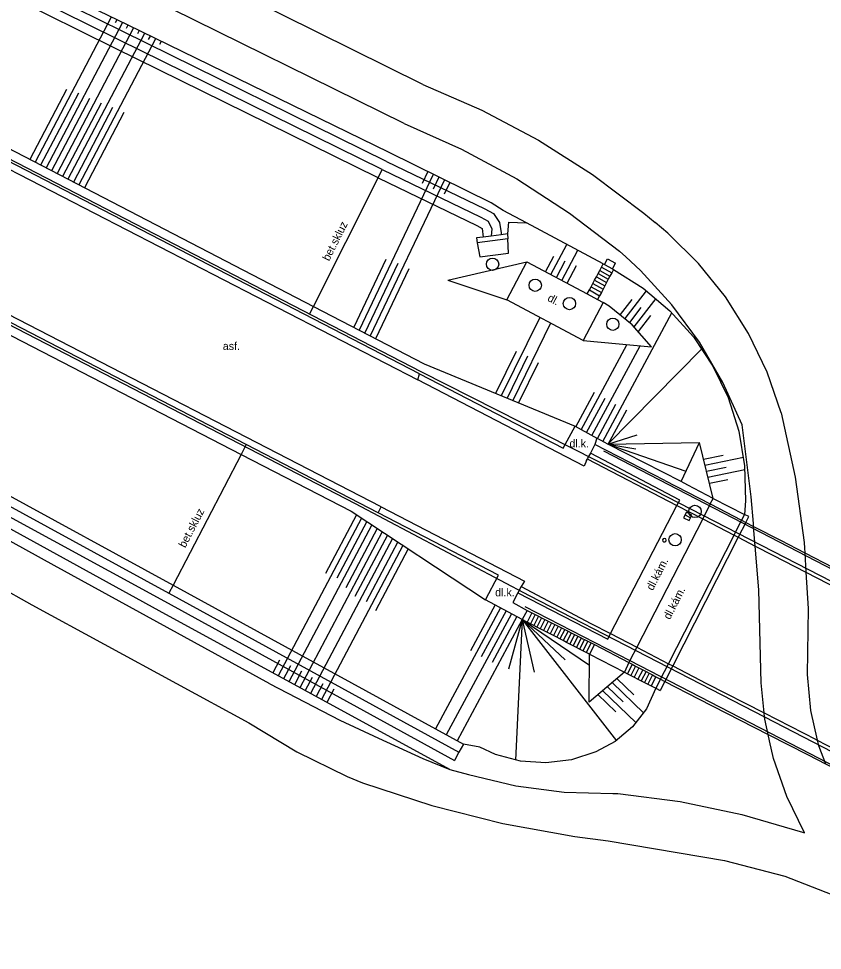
# Model space of a CAD drawing. Extents: x -539244 to -537359, y -1183785 to -1181851.
# Drawn here: x -538237.5 to -538172.2, y -1182994.8 to -1182919.2 of the extents above; entities that cross this region are included whole.
import ezdxf

# ---------------------------------------------------------------- set-up
doc = ezdxf.new("R2010")
doc.units = 0
for name, color, linetype in [('Vrstva 10', 7, 'Continuous'), ('Vrstva 11', 7, 'Continuous'), ('Vrstva 14', 7, 'Continuous'), ('Vrstva 15', 7, 'Continuous'), ('Vrstva 27', 7, 'Continuous'), ('Vrstva 40', 7, 'Continuous'), ('Vrstva 9', 7, 'Continuous')]:
    doc.layers.add(name, color=color, linetype=linetype)

msp = doc.modelspace()

# ---------------------------------------------------------------- linework, layer by layer
at = {"layer": 'Vrstva 10'}
for p, q in [((-538240.606, -1182930.158), (-538205.053, -1182948.5)), ((-538208.035, -1182958.796), (-538245.379, -1182939.535)), ((-538205.053, -1182948.5), (-538204.926, -1182947.996)), ((-538191.549, -1182955.5), (-538205.053, -1182948.5)), ((-538185.01, -1182956.66), (-538190.675, -1182953.733)), ((-538183.799, -1182958.261), (-538191.046, -1182954.434)), ((-538191.355, -1182955.048), (-538191.549, -1182955.5)), ((-538191.355, -1182955.048), (-538191.301, -1182954.917)), ((-538184.023, -1182958.691), (-538183.799, -1182958.261)), ((-538208.035, -1182958.796), (-538196.394, -1182964.846)), ((-538189.409, -1182969.089), (-538184.023, -1182958.691)), ((-538177.8, -1182960.392), (-538175.62, -1182961.52)), ((-538196.653, -1182965.265), (-538191.001, -1182968.261)), ((-538196.923, -1182965.771), (-538189.641, -1182969.538)), ((-538197.355, -1182966.58), (-538196.166, -1182967.214)), ((-538196.166, -1182967.214), (-538196.572, -1182967.953)), ((-538189.641, -1182969.538), (-538189.409, -1182969.089))]:
    msp.add_line(p, q, dxfattribs=at)
for points in [[(-538190.675, -1182953.733), (-538191.046, -1182954.434), (-538191.301, -1182954.917)], [(-538191.301, -1182954.917), (-538184.023, -1182958.691), (-538181.934, -1182959.774), (-538179.388, -1182961.095), (-538179.047, -1182961.272), (-538177.672, -1182961.985), (-538176.244, -1182962.725)], [(-538185.01, -1182956.66), (-538181.317, -1182958.571), (-538178.773, -1182959.888), (-538178.431, -1182960.065), (-538177.8, -1182960.392)], [(-538175.62, -1182961.52), (-538173.654, -1182962.534), (-538166.74, -1182966.1)], [(-538176.244, -1182962.725), (-538173.556, -1182964.111), (-538167.362, -1182967.306)], [(-538196.653, -1182965.265), (-538196.923, -1182965.771), (-538197.355, -1182966.58)], [(-538191.001, -1182968.261), (-538189.409, -1182969.089), (-538187.281, -1182970.196), (-538184.709, -1182971.534), (-538184.367, -1182971.712), (-538181.621, -1182973.141)], [(-538190.72, -1182969.973), (-538187.92, -1182971.444), (-538187.654, -1182971.583), (-538187.388, -1182971.723), (-538187.122, -1182971.862), (-538186.797, -1182972.033), (-538186.531, -1182972.173), (-538186.265, -1182972.312), (-538185.999, -1182972.45), (-538185.733, -1182972.588), (-538185.348, -1182972.788), (-538185.006, -1182972.967), (-538182.27, -1182974.39)], [(-538181.621, -1182973.141), (-538176.944, -1182975.535), (-538172.734, -1182977.69)], [(-538182.27, -1182974.39), (-538176.622, -1182977.281), (-538173.38, -1182978.94)], [(-538172.734, -1182977.69), (-538172.637, -1182977.74), (-538163.864, -1182982.28)], [(-538173.38, -1182978.94), (-538171.975, -1182979.667), (-538164.51, -1182983.53)]]:
    msp.add_lwpolyline(points, dxfattribs=at)
at = {"layer": 'Vrstva 11'}
for p, q in [((-538228.983, -1182920.226), (-538251.978, -1182908.816)), ((-538229.647, -1182921.57), (-538252.644, -1182910.16)), ((-538204.643, -1182924.511), (-538225.786, -1182914.027)), ((-538206.156, -1182927.688), (-538227.374, -1182917.212)), ((-538207.604, -1182930.764), (-538228.983, -1182920.226)), ((-538208.282, -1182932.102), (-538229.647, -1182921.57)), ((-538204.926, -1182947.996), (-538240.312, -1182929.703)), ((-538207.604, -1182930.764), (-538199.608, -1182934.601)), ((-538208.282, -1182932.102), (-538200.255, -1182935.955)), ((-538200.29, -1182936.971), (-538200.239, -1182937.368)), ((-538197.735, -1182937.048), (-538200.239, -1182937.368)), ((-538200.239, -1182937.368), (-538200.018, -1182938.5)), ((-538197.786, -1182936.651), (-538197.735, -1182937.048)), ((-538197.7, -1182938.212), (-538197.735, -1182937.048)), ((-538200.018, -1182938.5), (-538197.7, -1182938.212)), ((-538189.91, -1182939.13), (-538189.652, -1182938.668)), ((-538189.652, -1182938.668), (-538188.998, -1182939.036)), ((-538197.835, -1182942.007), (-538196.197, -1182938.913)), ((-538196.197, -1182938.913), (-538191.298, -1182941.519)), ((-538190.28, -1182939.611), (-538189.459, -1182940.07)), ((-538190.143, -1182939.343), (-538189.319, -1182939.804)), ((-538189.255, -1182939.496), (-538188.998, -1182939.036)), ((-538190.562, -1182940.14), (-538189.738, -1182940.601)), ((-538190.421, -1182939.875), (-538189.598, -1182940.335)), ((-538190.986, -1182940.934), (-538190.157, -1182941.398)), ((-538190.845, -1182940.67), (-538190.017, -1182941.132)), ((-538190.703, -1182940.404), (-538189.877, -1182940.866)), ((-538191.298, -1182941.519), (-538190.46, -1182941.976)), ((-538191.127, -1182941.199), (-538190.296, -1182941.664)), ((-538191.633, -1182945.314), (-538197.835, -1182942.007)), ((-538189.999, -1182942.214), (-538191.633, -1182945.314)), ((-538190.46, -1182941.976), (-538189.999, -1182942.214)), ((-538204.926, -1182947.996), (-538193.253, -1182954.042)), ((-538252.085, -1182950.309), (-538224.901, -1182965.155)), ((-538252.805, -1182951.625), (-538225.621, -1182966.471)), ((-538193.253, -1182954.042), (-538192.275, -1182952.266)), ((-538192.275, -1182952.266), (-538190.532, -1182953.223)), ((-538190.532, -1182953.223), (-538190.675, -1182953.733)), ((-538189.637, -1182953.704), (-538190.532, -1182953.223)), ((-538234.565, -1182963.555), (-538252.158, -1182953.882)), ((-538183.687, -1182956.734), (-538189.637, -1182953.704)), ((-538183.152, -1182957.055), (-538183.687, -1182956.734)), ((-538253.648, -1182957.183), (-538236.378, -1182966.746)), ((-538181.089, -1182958.126), (-538183.152, -1182957.055)), ((-538181.317, -1182958.571), (-538181.089, -1182958.126)), ((-538181.089, -1182958.126), (-538178.531, -1182959.414)), ((-538208.271, -1182959.282), (-538208.035, -1182958.796)), ((-538198.507, -1182964.339), (-538208.271, -1182959.282)), ((-538181.317, -1182958.571), (-538181.934, -1182959.774)), ((-538181.934, -1182959.774), (-538187.281, -1182970.196)), ((-538179.388, -1182961.095), (-538178.773, -1182959.888)), ((-538178.531, -1182959.414), (-538178.773, -1182959.888)), ((-538178.188, -1182959.589), (-538178.531, -1182959.414)), ((-538178.431, -1182960.065), (-538178.188, -1182959.589)), ((-538178.431, -1182960.065), (-538179.047, -1182961.272)), ((-538177.672, -1182961.985), (-538177.8, -1182960.392)), ((-538184.709, -1182971.534), (-538179.388, -1182961.095)), ((-538179.047, -1182961.272), (-538184.367, -1182971.712)), ((-538173.654, -1182962.534), (-538173.556, -1182964.111)), ((-538217.077, -1182973.174), (-538234.565, -1182963.555)), ((-538199.549, -1182966.351), (-538198.507, -1182964.339)), ((-538224.901, -1182965.155), (-538201.352, -1182978.063)), ((-538196.394, -1182964.846), (-538196.653, -1182965.265)), ((-538236.378, -1182966.746), (-538218.781, -1182976.328)), ((-538225.621, -1182966.471), (-538202.072, -1182979.379)), ((-538196.572, -1182967.953), (-538199.549, -1182966.351)), ((-538195.805, -1182967.397), (-538196.185, -1182968.152)), ((-538195.537, -1182967.533), (-538195.918, -1182968.29)), ((-538195.27, -1182967.668), (-538195.651, -1182968.427)), ((-538195.002, -1182967.804), (-538195.385, -1182968.564)), ((-538194.735, -1182967.939), (-538195.118, -1182968.702)), ((-538194.467, -1182968.075), (-538194.851, -1182968.839)), ((-538194.199, -1182968.21), (-538194.585, -1182968.976)), ((-538193.931, -1182968.346), (-538194.318, -1182969.114)), ((-538193.664, -1182968.482), (-538194.051, -1182969.251)), ((-538193.396, -1182968.617), (-538193.784, -1182969.389)), ((-538193.129, -1182968.753), (-538193.518, -1182969.526)), ((-538192.864, -1182968.894), (-538193.251, -1182969.663)), ((-538192.596, -1182969.029), (-538192.984, -1182969.801)), ((-538192.328, -1182969.164), (-538192.717, -1182969.938)), ((-538192.06, -1182969.299), (-538192.451, -1182970.075)), ((-538191.792, -1182969.434), (-538192.184, -1182970.213)), ((-538191.525, -1182969.571), (-538191.921, -1182970.357)), ((-538191.255, -1182969.702), (-538191.653, -1182970.492)), ((-538190.988, -1182969.837), (-538191.385, -1182970.627)), ((-538190.72, -1182969.973), (-538191.117, -1182970.762)), ((-538187.281, -1182970.196), (-538187.84, -1182971.288)), ((-538187.84, -1182971.288), (-538187.92, -1182971.444)), ((-538187.92, -1182971.444), (-538188.292, -1182972.21)), ((-538187.654, -1182971.583), (-538188.027, -1182972.35)), ((-538187.388, -1182971.723), (-538187.762, -1182972.491)), ((-538187.122, -1182971.862), (-538187.491, -1182972.623)), ((-538186.797, -1182972.033), (-538187.184, -1182972.78)), ((-538185.348, -1182972.788), (-538184.709, -1182971.534)), ((-538184.367, -1182971.712), (-538185.006, -1182972.967)), ((-538186.531, -1182972.173), (-538186.917, -1182972.917)), ((-538186.265, -1182972.312), (-538186.65, -1182973.054)), ((-538185.999, -1182972.45), (-538186.383, -1182973.191)), ((-538185.733, -1182972.588), (-538186.117, -1182973.328)), ((-538185.348, -1182972.788), (-538185.725, -1182973.529)), ((-538185.725, -1182973.529), (-538185.388, -1182973.717)), ((-538185.006, -1182972.967), (-538185.388, -1182973.717)), ((-538176.944, -1182975.535), (-538177.185, -1182973.094)), ((-538176.912, -1182975.854), (-538176.944, -1182975.535)), ((-538189.616, -1182985.914), (-538180.156, -1182987.509)), ((-538180.156, -1182987.509), (-538175.267, -1182988.779))]:
    msp.add_line(p, q, dxfattribs=at)
for points in [[(-538204.643, -1182924.511), (-538199.87, -1182926.597), (-538195.271, -1182929.043), (-538190.873, -1182931.835), (-538186.702, -1182934.955), (-538185.783, -1182935.713)], [(-538206.156, -1182927.688), (-538201.499, -1182929.758), (-538197.018, -1182932.187), (-538192.742, -1182934.959), (-538188.696, -1182938.058), (-538188.16, -1182938.508)], [(-538199.608, -1182934.601), (-538198.908, -1182934.995), (-538198.412, -1182935.711), (-538198.283, -1182936.572), (-538198.3, -1182936.717)], [(-538175.556, -1182951.171), (-538176.7, -1182947.869), (-538178.213, -1182944.72), (-538180.077, -1182941.763), (-538182.265, -1182939.039), (-538184.75, -1182936.583), (-538185.783, -1182935.713)], [(-538200.255, -1182935.955), (-538199.829, -1182936.216), (-538199.757, -1182936.903)], [(-538197.786, -1182936.651), (-538198.3, -1182936.717), (-538199.098, -1182936.819), (-538199.757, -1182936.903), (-538200.29, -1182936.971)], [(-538178.738, -1182952.154), (-538180.29, -1182948.708), (-538182.197, -1182945.444), (-538184.438, -1182942.401), (-538186.988, -1182939.611), (-538188.16, -1182938.508)], [(-538191.298, -1182941.519), (-538191.127, -1182941.199), (-538190.986, -1182940.934), (-538190.845, -1182940.67), (-538190.703, -1182940.404), (-538190.562, -1182940.14), (-538190.421, -1182939.875), (-538190.28, -1182939.611), (-538190.143, -1182939.343), (-538189.997, -1182939.081)], [(-538189.18, -1182939.538), (-538189.319, -1182939.804), (-538189.459, -1182940.07), (-538189.598, -1182940.335), (-538189.738, -1182940.601), (-538189.877, -1182940.866), (-538190.017, -1182941.132), (-538190.157, -1182941.398), (-538190.296, -1182941.664), (-538190.46, -1182941.976)], [(-538189.997, -1182939.081), (-538189.91, -1182939.13), (-538189.255, -1182939.496), (-538189.18, -1182939.538)], [(-538208.271, -1182959.282), (-538218.978, -1182953.745), (-538245.6, -1182939.981)], [(-538175.556, -1182951.171), (-538174.434, -1182956.406), (-538173.705, -1182961.71), (-538173.677, -1182962.164), (-538173.654, -1182962.534)], [(-538177.8, -1182960.392), (-538177.819, -1182960.149), (-538177.992, -1182957.996), (-538178.738, -1182952.154)], [(-538184.889, -1182961.51), (-538184.928, -1182961.409), (-538185.024, -1182961.361), (-538185.128, -1182961.389), (-538185.186, -1182961.48), (-538185.168, -1182961.586), (-538185.084, -1182961.653), (-538184.977, -1182961.646), (-538184.901, -1182961.569), (-538184.889, -1182961.51)], [(-538177.185, -1182973.094), (-538177.389, -1182965.534), (-538177.672, -1182961.985)], [(-538173.556, -1182964.111), (-538173.374, -1182967.054), (-538173.443, -1182972.408), (-538173.444, -1182972.42)], [(-538196.166, -1182967.214), (-538195.805, -1182967.397), (-538195.537, -1182967.533), (-538195.27, -1182967.668), (-538195.002, -1182967.804), (-538194.735, -1182967.939), (-538194.467, -1182968.075), (-538194.199, -1182968.21), (-538193.931, -1182968.346), (-538193.664, -1182968.482), (-538193.396, -1182968.617), (-538193.129, -1182968.753), (-538192.864, -1182968.894), (-538192.596, -1182969.029), (-538192.328, -1182969.164), (-538192.06, -1182969.299), (-538191.792, -1182969.434), (-538191.65, -1182969.51), (-538191.525, -1182969.571), (-538191.255, -1182969.702), (-538190.988, -1182969.837), (-538190.72, -1182969.973)], [(-538191.117, -1182970.762), (-538191.385, -1182970.627), (-538191.653, -1182970.492), (-538191.921, -1182970.357), (-538192.184, -1182970.213), (-538192.451, -1182970.075), (-538192.717, -1182969.938), (-538192.984, -1182969.801), (-538193.251, -1182969.663), (-538193.518, -1182969.526), (-538193.784, -1182969.389), (-538194.051, -1182969.251), (-538194.318, -1182969.114), (-538194.585, -1182968.976), (-538194.851, -1182968.839), (-538195.118, -1182968.702), (-538195.385, -1182968.564), (-538195.651, -1182968.427), (-538195.918, -1182968.29), (-538196.185, -1182968.152), (-538196.572, -1182967.953)], [(-538191.117, -1182970.762), (-538188.292, -1182972.21), (-538188.027, -1182972.35), (-538187.762, -1182972.491), (-538187.491, -1182972.623), (-538187.184, -1182972.78), (-538186.917, -1182972.917), (-538186.65, -1182973.054), (-538186.383, -1182973.191), (-538186.117, -1182973.328), (-538185.725, -1182973.529)], [(-538173.444, -1182972.42), (-538173.187, -1182975.333), (-538172.637, -1182977.74)], [(-538217.077, -1182973.174), (-538211.384, -1182976.124), (-538208.235, -1182977.568)], [(-538176.622, -1182977.281), (-538176.894, -1182976.033), (-538176.912, -1182975.854)], [(-538218.781, -1182976.328), (-538214.874, -1182978.68), (-538210.777, -1182980.68), (-538209.55, -1182981.195)], [(-538173.664, -1182985.261), (-538175.115, -1182982.325), (-538176.197, -1182979.233), (-538176.508, -1182977.803), (-538176.622, -1182977.281)], [(-538208.235, -1182977.568), (-538204.657, -1182979.233), (-538202.462, -1182980.123), (-538200.928, -1182980.528), (-538197.088, -1182981.44), (-538193.175, -1182981.958), (-538189.23, -1182982.077), (-538188.827, -1182982.067)], [(-538201.352, -1182978.063), (-538201.712, -1182978.721), (-538202.072, -1182979.379)], [(-538172.637, -1182977.74), (-538172.535, -1182978.185), (-538171.975, -1182979.667)], [(-538209.55, -1182981.195), (-538203.907, -1182983.036), (-538198.152, -1182984.492), (-538192.313, -1182985.558), (-538189.616, -1182985.914)], [(-538188.827, -1182982.067), (-538183.755, -1182982.719), (-538178.75, -1182983.766), (-538173.842, -1182985.201), (-538173.664, -1182985.261)], [(-538175.267, -1182988.779), (-538169.243, -1182991.125), (-538163.375, -1182993.84), (-538161.498, -1182994.803)]]:
    msp.add_lwpolyline(points, dxfattribs=at)
at = {"layer": 'Vrstva 14'}
for p, q in [((-538228.623, -1182919.692), (-538251.778, -1182908.363)), ((-538229.315, -1182920.898), (-538252.311, -1182909.488)), ((-538207.369, -1182930.052), (-538228.623, -1182919.692)), ((-538207.945, -1182931.432), (-538229.315, -1182920.898)), ((-538199.088, -1182934.138), (-538207.369, -1182930.052)), ((-538207.945, -1182931.432), (-538199.93, -1182935.279)), ((-538198.129, -1182934.754), (-538199.088, -1182934.138)), ((-538196.221, -1182935.748), (-538198.129, -1182934.754)), ((-538197.694, -1182935.685), (-538197.786, -1182936.651)), ((-538197.694, -1182935.685), (-538196.221, -1182935.748)), ((-538189.997, -1182939.081), (-538196.221, -1182935.748)), ((-538202.607, -1182940.392), (-538196.197, -1182938.913)), ((-538202.607, -1182940.392), (-538197.835, -1182942.007)), ((-538213.842, -1182943.161), (-538213.528, -1182942.535)), ((-538191.633, -1182945.314), (-538186.088, -1182945.825)), ((-538204.537, -1182947.195), (-538192.275, -1182952.266)), ((-538252.445, -1182950.967), (-538225.261, -1182965.813)), ((-538226.055, -1182967.253), (-538253.007, -1182952.415)), ((-538218.978, -1182953.745), (-538219.398, -1182954.553)), ((-538183.687, -1182956.734), (-538182.193, -1182953.586)), ((-538181.089, -1182958.126), (-538182.193, -1182953.586)), ((-538210.451, -1182959.167), (-538199.549, -1182966.351)), ((-538225.261, -1182965.813), (-538201.712, -1182978.721)), ((-538202.462, -1182980.123), (-538226.055, -1182967.253)), ((-538191.149, -1182974.655), (-538191.117, -1182970.762)), ((-538188.292, -1182972.21), (-538191.149, -1182974.655)), ((-538200.018, -1182978.322), (-538201.352, -1182978.063))]:
    msp.add_line(p, q, dxfattribs=at)
for points in [[(-538239.865, -1182928.882), (-538213.528, -1182942.535), (-538204.537, -1182947.195)], [(-538213.528, -1182942.535), (-538208.282, -1182932.102), (-538207.945, -1182931.432)], [(-538199.93, -1182935.279), (-538199.344, -1182935.618), (-538199.043, -1182936.224), (-538199.098, -1182936.819)], [(-538189.18, -1182939.538), (-538186.768, -1182941.051), (-538184.591, -1182942.886), (-538182.692, -1182945.008), (-538181.11, -1182947.375), (-538179.874, -1182949.941), (-538179.009, -1182952.654), (-538178.532, -1182955.461), (-538178.454, -1182958.307), (-538178.531, -1182959.414)], [(-538246.078, -1182940.794), (-538219.398, -1182954.553), (-538210.451, -1182959.167)], [(-538186.088, -1182945.825), (-538187.67, -1182944.029), (-538189.528, -1182942.521), (-538189.999, -1182942.214)], [(-538219.398, -1182954.553), (-538224.901, -1182965.155), (-538225.261, -1182965.813)], [(-538185.725, -1182973.529), (-538186.501, -1182975.198), (-538187.618, -1182976.66), (-538189.024, -1182977.847), (-538190.607, -1182978.685)], [(-538190.607, -1182978.685), (-538192.587, -1182979.328), (-538194.653, -1182979.582), (-538196.729, -1182979.436), (-538198.739, -1182978.897), (-538200.018, -1182978.322)]]:
    msp.add_lwpolyline(points, dxfattribs=at)
at = {"layer": 'Vrstva 15'}
for p, q in [((-538229.928, -1182919.054), (-538236.109, -1182930.829)), ((-538229.028, -1182919.494), (-538235.22, -1182931.29)), ((-538228.13, -1182919.932), (-538234.333, -1182931.75)), ((-538229.478, -1182919.274), (-538229.609, -1182919.524)), ((-538228.579, -1182919.713), (-538228.714, -1182919.97)), ((-538227.231, -1182920.371), (-538233.445, -1182932.21)), ((-538227.68, -1182920.152), (-538227.809, -1182920.397)), ((-538226.781, -1182920.59), (-538226.925, -1182920.865)), ((-538226.331, -1182920.809), (-538232.557, -1182932.67)), ((-538225.881, -1182921.028), (-538226.015, -1182921.283)), ((-538233.572, -1182924.92), (-538236.553, -1182930.599)), ((-538232.599, -1182925.22), (-538235.664, -1182931.06)), ((-538231.697, -1182925.653), (-538234.776, -1182931.52)), ((-538230.765, -1182926.029), (-538233.889, -1182931.98)), ((-538229.829, -1182926.397), (-538233.001, -1182932.44)), ((-538228.908, -1182926.794), (-538232.113, -1182932.9)), ((-538203.797, -1182931.815), (-538209.81, -1182944.462)), ((-538204.245, -1182931.594), (-538204.706, -1182932.564)), ((-538203.348, -1182932.036), (-538203.81, -1182933.008)), ((-538202.899, -1182932.258), (-538208.921, -1182944.923)), ((-538202.451, -1182932.478), (-538202.905, -1182933.432)), ((-538194.25, -1182939.948), (-538192.953, -1182937.498)), ((-538193.367, -1182940.418), (-538192.071, -1182937.97)), ((-538207.636, -1182938.728), (-538210.253, -1182944.232)), ((-538194.692, -1182939.714), (-538194.021, -1182938.446)), ((-538193.809, -1182940.183), (-538193.088, -1182938.822)), ((-538206.684, -1182939.052), (-538209.365, -1182944.692)), ((-538205.785, -1182939.492), (-538208.477, -1182945.153)), ((-538192.926, -1182940.653), (-538192.167, -1182939.22)), ((-538188.232, -1182943.517), (-538186.487, -1182941.259)), ((-538187.495, -1182944.2), (-538185.704, -1182941.882)), ((-538188.616, -1182943.198), (-538187.663, -1182941.965)), ((-538187.858, -1182943.852), (-538186.913, -1182942.629)), ((-538190.036, -1182953.49), (-538184.425, -1182943.049)), ((-538187.143, -1182944.562), (-538186.151, -1182943.277)), ((-538195.155, -1182943.436), (-538198.278, -1182949.783)), ((-538194.272, -1182943.907), (-538197.351, -1182950.167)), ((-538191.798, -1182952.543), (-538188.089, -1182945.641)), ((-538197.072, -1182946.202), (-538198.74, -1182949.592)), ((-538190.917, -1182953.017), (-538187.006, -1182945.74)), ((-538189.637, -1182953.704), (-538181.993, -1182945.967)), ((-538196.144, -1182946.578), (-538197.815, -1182949.975)), ((-538195.299, -1182947.126), (-538196.889, -1182950.358)), ((-538192.238, -1182952.307), (-538190.726, -1182949.493)), ((-538191.357, -1182952.78), (-538189.849, -1182949.974)), ((-538190.476, -1182953.253), (-538188.973, -1182950.456)), ((-538189.596, -1182953.727), (-538188.097, -1182950.937)), ((-538189.637, -1182953.704), (-538187.259, -1182952.961)), ((-538189.637, -1182953.704), (-538182.193, -1182953.586)), ((-538189.637, -1182953.704), (-538183.314, -1182955.917)), ((-538189.637, -1182953.704), (-538187.361, -1182954.082)), ((-538181.865, -1182954.937), (-538180.267, -1182954.606)), ((-538181.746, -1182955.423), (-538178.612, -1182954.774)), ((-538181.628, -1182955.909), (-538180.037, -1182955.58)), ((-538181.51, -1182956.395), (-538178.504, -1182955.773)), ((-538181.392, -1182956.881), (-538179.888, -1182956.57)), ((-538209.612, -1182959.72), (-538216.39, -1182972.525)), ((-538210.031, -1182959.444), (-538212.552, -1182964.207)), ((-538209.192, -1182959.996), (-538211.624, -1182964.59)), ((-538208.773, -1182960.273), (-538215.512, -1182973.004)), ((-538208.353, -1182960.549), (-538210.902, -1182965.365)), ((-538207.934, -1182960.826), (-538214.634, -1182973.483)), ((-538207.095, -1182961.379), (-538213.756, -1182973.962)), ((-538207.514, -1182961.102), (-538210.155, -1182966.091)), ((-538206.256, -1182961.932), (-538212.877, -1182974.441)), ((-538206.675, -1182961.655), (-538209.244, -1182966.508)), ((-538205.836, -1182962.208), (-538208.497, -1182967.235)), ((-538198.773, -1182966.768), (-538200.78, -1182970.498)), ((-538198.333, -1182967.005), (-538203.623, -1182976.835)), ((-538197.453, -1182967.479), (-538202.743, -1182977.309)), ((-538197.893, -1182967.242), (-538199.9, -1182970.972)), ((-538196.572, -1182967.953), (-538201.862, -1182977.783)), ((-538197.012, -1182967.716), (-538199.019, -1182971.446)), ((-538196.572, -1182967.953), (-538197.687, -1182971.974)), ((-538196.572, -1182967.953), (-538197.134, -1182979.36)), ((-538196.572, -1182967.953), (-538195.622, -1182972.227)), ((-538196.572, -1182967.953), (-538191.124, -1182971.644)), ((-538196.572, -1182967.953), (-538188.931, -1182977.783)), ((-538196.572, -1182967.953), (-538193.094, -1182971.217)), ((-538216.276, -1182971.242), (-538216.829, -1182972.286)), ((-538215.392, -1182971.709), (-538215.951, -1182972.765)), ((-538214.494, -1182972.15), (-538215.073, -1182973.244)), ((-538213.629, -1182972.654), (-538214.195, -1182973.723)), ((-538188.91, -1182972.739), (-538187.532, -1182974.064)), ((-538212.772, -1182973.174), (-538213.316, -1182974.202)), ((-538211.87, -1182973.608), (-538212.438, -1182974.681)), ((-538189.673, -1182973.392), (-538188.384, -1182974.632)), ((-538189.291, -1182973.065), (-538186.719, -1182975.54)), ((-538190.436, -1182974.045), (-538188.978, -1182975.448)), ((-538190.055, -1182973.719), (-538187.329, -1182976.341))]:
    msp.add_line(p, q, dxfattribs=at)
at = {"layer": 'Vrstva 27'}
msp.add_line((-538183.368, -1182959.462), (-538182.926, -1182959.698), dxfattribs=at)
msp.add_lwpolyline([(-538183.486, -1182959.683), (-538183.044, -1182959.919), (-538182.808, -1182959.477), (-538183.25, -1182959.241)], close=True, dxfattribs=at)
for centre in [(-538198.987, -1182939.111), (-538195.525, -1182940.819), (-538192.746, -1182942.309), (-538189.226, -1182943.984), (-538182.558, -1182959.177), (-538184.175, -1182961.471)]:
    msp.add_circle(centre, 0.5, dxfattribs=at)
at = {"layer": 'Vrstva 9'}
for p, q in [((-538204.768, -1182947.852), (-538240.22, -1182929.525)), ((-538245.692, -1182940.159), (-538210.145, -1182958.538)), ((-538190.534, -1182955.062), (-538204.768, -1182947.852)), ((-538166.774, -1182966.292), (-538189.969, -1182954.286)), ((-538167.346, -1182967.001), (-538190.534, -1182955.062)), ((-538210.145, -1182958.538), (-538196.013, -1182965.998)), ((-538173.243, -1182978.829), (-538155.489, -1182987.995))]:
    msp.add_line(p, q, dxfattribs=at)
for points in [[(-538196.013, -1182965.998), (-538176.912, -1182975.854), (-538167.489, -1182980.716)], [(-538196.375, -1182966.879), (-538187.84, -1182971.288), (-538173.243, -1182978.829)]]:
    msp.add_lwpolyline(points, dxfattribs=at)

# ---------------------------------------------------------------- texts
at = {"layer": 'Vrstva 40'}
for s, rotation, p in [('bet.skluz', 63.30864, (-538212.26, -1182938.902)), ('dl.', 331.93279, (-538194.587, -1182942.039)), ('bet.skluz', 62.49702, (-538223.933, -1182962.18)), ('dl.kám.', 62.8358, (-538185.978, -1182965.647)), ('dl.kám.', 62.99432, (-538184.593, -1182968.004))]:
    msp.add_text(s, height=0.65, rotation=rotation, dxfattribs=at).set_placement(p)
for s, p in [('asf.', (-538220.887, -1182946.075)), ('dl.k.', (-538192.749, -1182953.98)), ('dl.k.', (-538198.778, -1182966.065))]:
    msp.add_text(s, height=0.65, dxfattribs=at).set_placement(p)

doc.saveas('drawing.dxf')
